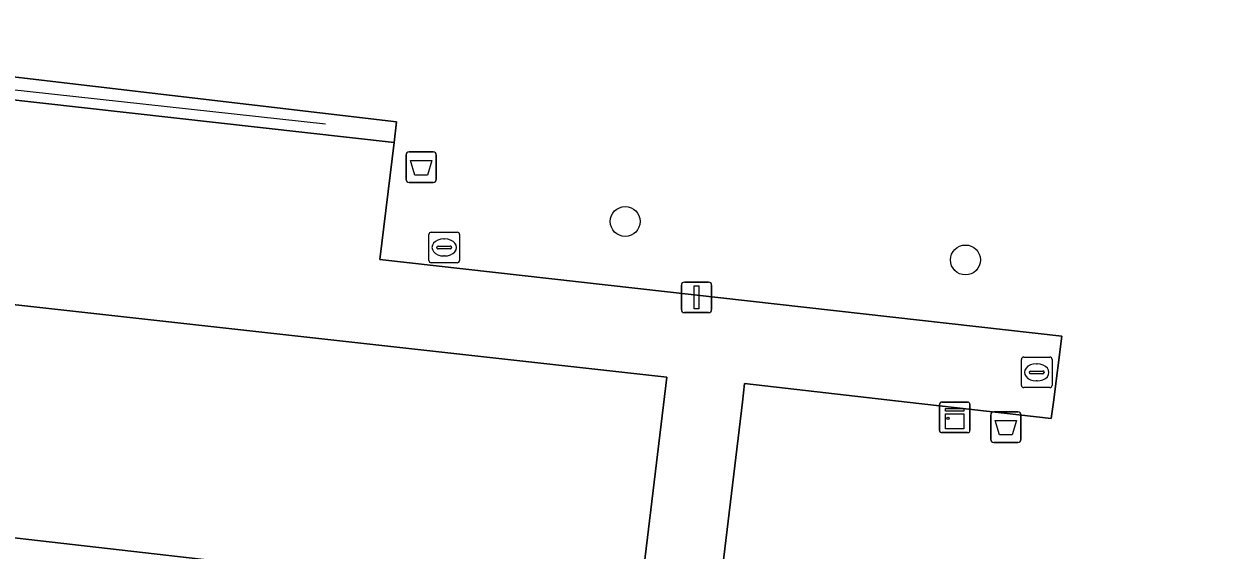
# Model space of a CAD drawing. Extents: x 162510 to 163918, y 388494 to 389774.
# Drawn here: x 162824.04 to 162863.09, y 388745.15 to 388762.38 of the extents above; entities that cross this region are included whole.
import ezdxf

# ---------------------------------------------------------------- set-up
doc = ezdxf.new("R2010")
doc.units = 0
for name, color, linetype in [('IMGEO_Afvalbak', 7, 'Continuous'), ('IMGEO_Boom', 7, 'Continuous'), ('IMGEO_Brandkraan', 7, 'Continuous'), ('IMGEO_Groenvoorziening', 7, 'Continuous'), ('IMGEO_Hek', 7, 'Continuous'), ('IMGEO_Kast', 7, 'Continuous'), ('IMGEO_Kolk', 7, 'Continuous'), ('IMGEO_Lichtmast', 7, 'Continuous'), ('IMGEO_Pand', 7, 'Continuous'), ('IMGEO_Voetpad_open', 7, 'Continuous')]:
    doc.layers.add(name, color=color, linetype=linetype)

msp = doc.modelspace()

# ---------------------------------------------------------------- linework, layer by layer
at = {"layer": 'IMGEO_Afvalbak'}
for p, q in [((162836.549, 388757.291), (162836.549, 388758.091)), ((162836.549, 388758.091), (162836.549, 388757.291)), ((162836.649, 388758.191), (162837.439, 388758.191)), ((162837.439, 388758.191), (162836.649, 388758.191)), ((162837.539, 388758.091), (162837.539, 388757.291)), ((162837.539, 388757.291), (162837.539, 388758.091)), ((162837.439, 388757.191), (162836.649, 388757.191)), ((162836.649, 388757.191), (162837.439, 388757.191)), ((162855.681, 388748.779), (162855.681, 388749.579)), ((162855.681, 388749.579), (162855.681, 388748.779)), ((162855.781, 388749.679), (162856.571, 388749.679)), ((162856.571, 388749.679), (162855.781, 388749.679)), ((162856.671, 388749.579), (162856.671, 388748.779)), ((162856.671, 388748.779), (162856.671, 388749.579)), ((162856.571, 388748.679), (162855.781, 388748.679)), ((162855.781, 388748.679), (162856.571, 388748.679))]:
    msp.add_line(p, q, dxfattribs=at)
for points in [[(162836.692, 388757.905), (162837.396, 388757.905), (162837.247, 388757.435), (162836.841, 388757.435), (162836.692, 388757.905)], [(162855.824, 388749.393), (162856.528, 388749.393), (162856.379, 388748.923), (162855.973, 388748.923), (162855.824, 388749.393)]]:
    msp.add_lwpolyline(points, dxfattribs=at)
for centre, start, end in [((162836.649, 388758.091), 90, 180), ((162836.649, 388758.091), 90, 180), ((162837.439, 388758.091), 0, 90), ((162837.439, 388758.091), 360, 90), ((162836.649, 388757.291), 180, 270), ((162836.649, 388757.291), 180, 270), ((162837.439, 388757.291), 270, 0), ((162837.439, 388757.291), 270, 0), ((162855.781, 388749.579), 90, 180), ((162855.781, 388749.579), 90, 180), ((162856.571, 388749.579), 0, 90), ((162856.571, 388749.579), 360, 90), ((162855.781, 388748.779), 180, 270), ((162855.781, 388748.779), 180, 270), ((162856.571, 388748.779), 270, 0), ((162856.571, 388748.779), 270, 0)]:
    msp.add_arc(centre, 0.1, start, end, dxfattribs=at)
at = {"layer": 'IMGEO_Boom'}
for centre in [(162843.721, 388755.914), (162854.854, 388754.653)]:
    msp.add_circle(centre, 0.489, dxfattribs=at)
at = {"layer": 'IMGEO_Brandkraan'}
for p, q in [((162837.299, 388754.637), (162837.299, 388755.489)), ((162837.374, 388755.563), (162838.226, 388755.563)), ((162837.787, 388755.343), (162837.812, 388755.343)), ((162838.3, 388755.489), (162838.3, 388754.637)), ((162837.558, 388755.057), (162837.558, 388755.069)), ((162837.996, 388755.02), (162837.598, 388755.02)), ((162837.601, 388755.106), (162837.999, 388755.106)), ((162838.042, 388755.069), (162838.042, 388755.057)), ((162838.226, 388754.563), (162837.374, 388754.563)), ((162837.81, 388754.783), (162837.785, 388754.783))]:
    msp.add_line(p, q, dxfattribs=at)
for points in [[(162837.299, 388754.637), (162837.299, 388755.489)], [(162837.374, 388755.563), (162838.226, 388755.563)], [(162838.3, 388755.489), (162838.3, 388754.637)], [(162838.226, 388754.563), (162837.374, 388754.563)]]:
    msp.add_lwpolyline(points, dxfattribs=at)
for centre, radius, start, end in [((162837.376, 388755.487), 0.0765, 91.552, 178.448), ((162837.376, 388755.487), 0.0765, 91.552, 178.448), ((162838.224, 388755.487), 0.0765, 1.552, 88.448), ((162838.224, 388755.487), 0.0765, 1.552, 88.448), ((162837.598, 388755.066), 0.0403, 85.8775, 175.7526), ((162837.595, 388755.056), 0.0366, 178.938, 274.7102), ((162837.999, 388755.063), 0.043, 264.8664, 352.4533), ((162838.003, 388755.068), 0.0386, 1.7309, 96.639), ((162837.376, 388754.639), 0.0765, 181.552, 268.448), ((162837.376, 388754.639), 0.0765, 181.552, 268.448), ((162838.224, 388754.639), 0.0765, 271.552, 358.448), ((162838.224, 388754.639), 0.0765, 271.552, 358.448)]:
    msp.add_arc(centre, radius, start, end, dxfattribs=at)
for centre, major_axis, ratio, start_param, end_param in [((162837.786, 388755.063), (-0.387, 0.002), 0.722429, 4.712389, 7.853982), ((162837.811, 388755.063), (-0.39, 0.002), 0.717154, 1.570796, 4.712389)]:
    msp.add_ellipse(centre, major_axis=major_axis, ratio=ratio, start_param=start_param, end_param=end_param, dxfattribs=at)
at = {"layer": 'IMGEO_Groenvoorziening'}
msp.add_lwpolyline([(162796.013, 388838.58), (162787.054, 388760.164), (162810.302, 388757.538), (162810.732, 388761.348), (162811.599, 388761.251), (162811.693, 388762.054), (162836.238, 388759.178), (162836.159, 388758.504), (162835.689, 388754.67), (162858.012, 388752.154), (162857.733, 388750), (162857.664, 388749.464), (162852.946, 388750), (162847.629, 388750.604), (162847.556, 388750), (162843.693, 388717.92), (162874.857, 388714.463), (162874.972, 388715.362), (162875.021, 388715.746), (162901.888, 388712.788), (162901.876, 388712.642), (162901.783, 388711.476), (162943.308, 388706.87)], dxfattribs=at)
at = {"layer": 'IMGEO_Hek'}
msp.add_lwpolyline([(162813.882, 388761.3), (162833.918, 388759.11)], dxfattribs=at)
at = {"layer": 'IMGEO_Kast'}
for p, q in [((162854.002, 388749.074), (162854.002, 388749.915)), ((162854.002, 388749.915), (162854.002, 388749.074)), ((162854.077, 388749.999), (162854.918, 388749.999)), ((162854.918, 388749.999), (162854.077, 388749.999)), ((162855.002, 388749.924), (162855.002, 388749.083)), ((162855.002, 388749.083), (162855.002, 388749.924)), ((162854.927, 388748.999), (162854.086, 388748.999)), ((162854.086, 388748.999), (162854.927, 388748.999))]:
    msp.add_line(p, q, dxfattribs=at)
for points in [[(162854.197, 388749.789), (162854.797, 388749.789), (162854.797, 388749.704), (162854.197, 388749.704), (162854.197, 388749.789)], [(162854.197, 388749.614), (162854.797, 388749.614), (162854.797, 388749.125), (162854.197, 388749.125), (162854.197, 388749.614)]]:
    msp.add_lwpolyline(points, dxfattribs=at)
msp.add_circle((162854.281, 388749.463), 0.0377, dxfattribs=at)
for centre, start, end in [((162854.08, 388749.921), 92.4484, 184.2845), ((162854.08, 388749.921), 92.4484, 184.2845), ((162854.924, 388749.921), 2.4484, 94.2845), ((162854.924, 388749.921), 2.4484, 94.2845), ((162854.08, 388749.077), 182.4484, 274.2845), ((162854.08, 388749.077), 182.4484, 274.2845), ((162854.924, 388749.077), 272.4484, 4.2845), ((162854.924, 388749.077), 272.4484, 4.2845)]:
    msp.add_arc(centre, 0.0779, start, end, dxfattribs=at)
at = {"layer": 'IMGEO_Kolk'}
for p, q in [((162856.686, 388750.546), (162856.686, 388751.398)), ((162856.761, 388751.472), (162857.613, 388751.472)), ((162857.687, 388751.398), (162857.687, 388750.546)), ((162856.945, 388750.966), (162856.945, 388750.978)), ((162856.988, 388751.015), (162857.386, 388751.015)), ((162857.174, 388751.252), (162857.199, 388751.252)), ((162857.429, 388750.978), (162857.429, 388750.966)), ((162857.383, 388750.929), (162856.985, 388750.929)), ((162857.197, 388750.692), (162857.172, 388750.692)), ((162857.613, 388750.472), (162856.761, 388750.472))]:
    msp.add_line(p, q, dxfattribs=at)
for points in [[(162856.686, 388750.546), (162856.686, 388751.398)], [(162856.761, 388751.472), (162857.613, 388751.472)], [(162857.687, 388751.398), (162857.687, 388750.546)], [(162857.613, 388750.472), (162856.761, 388750.472)]]:
    msp.add_lwpolyline(points, dxfattribs=at)
for centre, radius, start, end in [((162856.763, 388751.396), 0.0765, 91.552, 178.448), ((162856.763, 388751.396), 0.0765, 91.552, 178.448), ((162857.611, 388751.396), 0.0765, 1.552, 88.448), ((162857.611, 388751.396), 0.0765, 1.552, 88.448), ((162856.985, 388750.975), 0.0403, 85.8775, 175.7526), ((162856.982, 388750.965), 0.0366, 178.938, 274.7102), ((162857.386, 388750.972), 0.043, 264.8664, 352.4533), ((162857.39, 388750.977), 0.0386, 1.7309, 96.639), ((162856.763, 388750.548), 0.0765, 181.552, 268.448), ((162856.763, 388750.548), 0.0765, 181.552, 268.448), ((162857.611, 388750.548), 0.0765, 271.552, 358.448), ((162857.611, 388750.548), 0.0765, 271.552, 358.448)]:
    msp.add_arc(centre, radius, start, end, dxfattribs=at)
for centre, major_axis, ratio, start_param, end_param in [((162857.173, 388750.972), (-0.387, 0.002), 0.722429, 4.712389, 7.853982), ((162857.198, 388750.972), (-0.39, 0.002), 0.717154, 1.570796, 4.712389)]:
    msp.add_ellipse(centre, major_axis=major_axis, ratio=ratio, start_param=start_param, end_param=end_param, dxfattribs=at)
at = {"layer": 'IMGEO_Lichtmast'}
for p, q in [((162845.558, 388753.028), (162845.558, 388753.828)), ((162845.558, 388753.828), (162845.558, 388753.028)), ((162845.658, 388753.928), (162846.448, 388753.928)), ((162846.448, 388753.928), (162845.658, 388753.928)), ((162846.548, 388753.828), (162846.548, 388753.028)), ((162846.548, 388753.028), (162846.548, 388753.828)), ((162846.448, 388752.928), (162845.658, 388752.928)), ((162845.658, 388752.928), (162846.448, 388752.928))]:
    msp.add_line(p, q, dxfattribs=at)
msp.add_lwpolyline([(162845.978, 388753.803), (162846.128, 388753.803), (162846.128, 388753.053), (162845.978, 388753.053), (162845.978, 388753.803)], dxfattribs=at)
for centre, start, end in [((162845.658, 388753.828), 90, 180), ((162845.658, 388753.828), 90, 180), ((162846.448, 388753.828), 0, 90), ((162846.448, 388753.828), 360, 90), ((162845.658, 388753.028), 180, 270), ((162845.658, 388753.028), 180, 270), ((162846.448, 388753.028), 270, 0), ((162846.448, 388753.028), 270, 0)]:
    msp.add_arc(centre, 0.1, start, end, dxfattribs=at)
at = {"layer": 'IMGEO_Pand'}
msp.add_lwpolyline([(162793.165, 388738.779), (162800.79, 388737.93), (162801.37, 388742.896), (162805.036, 388742.393), (162805.366, 388745.376), (162801.707, 388745.78), (162801.971, 388748.041), (162831.367, 388744.685), (162835.187, 388744.249), (162836.331, 388744.118), (162834.549, 388728.329), (162834.857, 388728.294), (162842.265, 388727.462), (162845.081, 388750.819), (162795.118, 388756.373), (162793.287, 388739.876)], close=True, dxfattribs=at)
at = {"layer": 'IMGEO_Voetpad_open'}
for points in [[(162836.238, 388759.178), (162811.693, 388762.054), (162811.599, 388761.251), (162836.159, 388758.504)], [(162801.971, 388748.041), (162801.707, 388745.78), (162805.366, 388745.376), (162805.036, 388742.393), (162807.897, 388742.075), (162829.651, 388739.658), (162830.811, 388739.588), (162831.367, 388744.685)]]:
    msp.add_lwpolyline(points, close=True, dxfattribs=at)
msp.add_lwpolyline([(162795.118, 388756.373), (162845.081, 388750.819), (162842.265, 388727.462), (162841.387, 388719.229), (162833.907, 388720.095), (162834.857, 388728.294), (162834.549, 388728.329), (162836.331, 388744.118), (162835.187, 388744.249), (162832.351, 388718.232), (162843.59, 388716.983), (162843.693, 388717.92), (162847.556, 388750), (162847.629, 388750.604), (162852.946, 388750), (162857.664, 388749.464), (162857.733, 388750), (162858.012, 388752.154), (162835.689, 388754.67), (162836.159, 388758.504), (162811.599, 388761.251)], dxfattribs=at)

doc.saveas('drawing.dxf')
